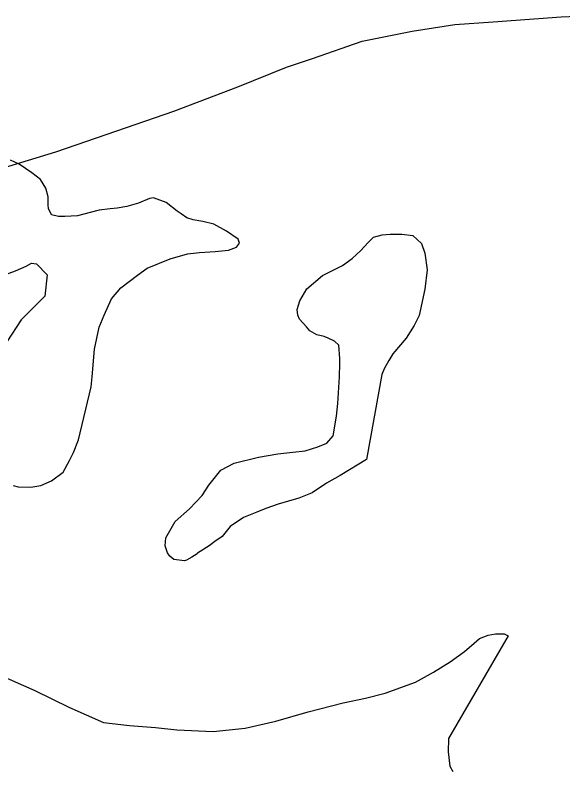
# Model space of a CAD drawing. Extents: x -83719 to 153526, y -11835 to 11446.
# Drawn here: x -938.26 to -906.6, y 542.62 to 586.33 of the extents above; entities that cross this region are included whole.
import ezdxf

# ---------------------------------------------------------------- set-up
doc = ezdxf.new("R2010")
doc.units = 0
doc.layers.add('Level 2', color=7, linetype='Continuous')
doc.layers.add('Level 9', color=7, linetype='Continuous')

msp = doc.modelspace()

# ---------------------------------------------------------------- linework, layer by layer
at = {"layer": 'Level 2'}
for points in [[(-918.212, 584.835), (-915.317, 585.408), (-912.855, 585.781), (-910.625, 585.952), (-906.698, 586.228), (-904.368, 586.333)], [(-918.212, 584.835), (-915.317, 585.408), (-912.855, 585.781), (-910.625, 585.952), (-906.698, 586.228), (-904.368, 586.333)], [(-918.212, 584.835), (-915.317, 585.408), (-912.855, 585.781), (-910.625, 585.952), (-906.698, 586.228), (-904.368, 586.333)], [(-980.631, 560.771), (-974.28, 563.521), (-969.658, 565.4), (-965.336, 567.412), (-959.749, 569.627), (-956.025, 571.136), (-952.3, 572.513), (-949.008, 573.788), (-943.687, 575.835), (-940.927, 576.909), (-935.905, 578.422), (-932.379, 579.631), (-929.087, 580.773), (-925.395, 582.183), (-922.569, 583.323), (-921.072, 583.827), (-918.212, 584.835)], [(-980.631, 560.771), (-974.28, 563.521), (-969.658, 565.4), (-965.336, 567.412), (-959.749, 569.627), (-956.025, 571.136), (-952.3, 572.513), (-949.008, 573.788), (-943.687, 575.835), (-940.927, 576.909), (-935.905, 578.422), (-932.379, 579.631), (-929.087, 580.773), (-925.395, 582.183), (-922.569, 583.323), (-921.072, 583.827), (-918.212, 584.835)], [(-980.631, 560.771), (-974.28, 563.521), (-969.658, 565.4), (-965.336, 567.412), (-959.749, 569.627), (-956.025, 571.136), (-952.3, 572.513), (-949.008, 573.788), (-943.687, 575.835), (-940.927, 576.909), (-935.905, 578.422), (-932.379, 579.631), (-929.087, 580.773), (-925.395, 582.183), (-922.569, 583.323), (-921.072, 583.827), (-918.212, 584.835)]]:
    msp.add_lwpolyline(points, dxfattribs=at)
at = {"layer": 'Level 9'}
for points in [[(-938.382, 559.126), (-938.082, 559.06), (-937.349, 559.028), (-936.784, 559.129), (-936.152, 559.397), (-935.487, 559.9), (-935.123, 560.568), (-934.891, 561.036), (-934.594, 561.77), (-933.87, 564.843), (-933.805, 565.41), (-933.676, 567.012), (-933.413, 568.281), (-933.116, 568.983), (-932.685, 569.918), (-932.154, 570.553), (-931.191, 571.29), (-930.626, 571.691), (-929.296, 572.228), (-928.298, 572.531), (-927.599, 572.599), (-926.701, 572.668), (-925.935, 572.736), (-925.47, 572.904), (-925.304, 573.138), (-925.371, 573.371), (-926.038, 573.837), (-926.772, 574.236), (-927.405, 574.402), (-927.971, 574.501), (-928.337, 574.6), (-928.671, 574.833), (-928.904, 574.999), (-929.538, 575.499), (-930.271, 575.764), (-930.504, 575.73), (-931.136, 575.462), (-931.801, 575.26), (-932.367, 575.159), (-932.766, 575.125), (-933.399, 575.056), (-933.931, 574.922), (-934.663, 574.72), (-935.395, 574.685), (-935.761, 574.684), (-936.161, 574.784), (-936.328, 575.15), (-936.362, 575.35), (-936.363, 575.818), (-936.498, 576.318), (-936.799, 576.818), (-937.299, 577.217), (-938.033, 577.717), (-938.533, 577.949)], [(-938.382, 559.126), (-938.082, 559.06), (-937.349, 559.028), (-936.784, 559.129), (-936.152, 559.397), (-935.487, 559.9), (-935.123, 560.568), (-934.891, 561.036), (-934.594, 561.77), (-933.87, 564.843), (-933.805, 565.41), (-933.676, 567.012), (-933.413, 568.281), (-933.116, 568.983), (-932.685, 569.918), (-932.154, 570.553), (-931.191, 571.29), (-930.626, 571.691), (-929.296, 572.228), (-928.298, 572.531), (-927.599, 572.599), (-926.701, 572.668), (-925.935, 572.736), (-925.47, 572.904), (-925.304, 573.138), (-925.371, 573.371), (-926.038, 573.837), (-926.772, 574.236), (-927.405, 574.402), (-927.971, 574.501), (-928.337, 574.6), (-928.671, 574.833), (-928.904, 574.999), (-929.538, 575.499), (-930.271, 575.764), (-930.504, 575.73), (-931.136, 575.462), (-931.801, 575.26), (-932.367, 575.159), (-932.766, 575.125), (-933.399, 575.056), (-933.931, 574.922), (-934.663, 574.72), (-935.395, 574.685), (-935.761, 574.684), (-936.161, 574.784), (-936.328, 575.15), (-936.362, 575.35), (-936.363, 575.818), (-936.498, 576.318), (-936.799, 576.818), (-937.299, 577.217), (-938.033, 577.717), (-938.533, 577.949)], [(-938.382, 559.126), (-938.082, 559.06), (-937.349, 559.028), (-936.784, 559.129), (-936.152, 559.397), (-935.487, 559.9), (-935.123, 560.568), (-934.891, 561.036), (-934.594, 561.77), (-933.87, 564.843), (-933.805, 565.41), (-933.676, 567.012), (-933.413, 568.281), (-933.116, 568.983), (-932.685, 569.918), (-932.154, 570.553), (-931.191, 571.29), (-930.626, 571.691), (-929.296, 572.228), (-928.298, 572.531), (-927.599, 572.599), (-926.701, 572.668), (-925.935, 572.736), (-925.47, 572.904), (-925.304, 573.138), (-925.371, 573.371), (-926.038, 573.837), (-926.772, 574.236), (-927.405, 574.402), (-927.971, 574.501), (-928.337, 574.6), (-928.671, 574.833), (-928.904, 574.999), (-929.538, 575.499), (-930.271, 575.764), (-930.504, 575.73), (-931.136, 575.462), (-931.801, 575.26), (-932.367, 575.159), (-932.766, 575.125), (-933.399, 575.056), (-933.931, 574.922), (-934.663, 574.72), (-935.395, 574.685), (-935.761, 574.684), (-936.161, 574.784), (-936.328, 575.15), (-936.362, 575.35), (-936.363, 575.818), (-936.498, 576.318), (-936.799, 576.818), (-937.299, 577.217), (-938.033, 577.717), (-938.533, 577.949)], [(-917.946, 560.638), (-919.475, 559.7), (-920.272, 559.265), (-921.103, 558.695), (-921.868, 558.393), (-923.065, 558.057), (-923.764, 557.789), (-924.296, 557.587), (-925.061, 557.285), (-925.825, 556.75), (-926.289, 556.181), (-926.721, 555.88), (-927.053, 555.645), (-927.718, 555.21), (-927.751, 555.177), (-928.05, 554.976), (-928.349, 554.808), (-928.483, 554.775), (-929.082, 554.84), (-929.316, 555.04), (-929.449, 555.24), (-929.583, 555.64), (-929.551, 556.107), (-929.021, 557.043), (-928.191, 557.779), (-927.461, 558.548), (-927.063, 559.15), (-926.366, 560.019), (-925.602, 560.421), (-924.205, 560.758), (-923.073, 560.961), (-922.208, 561.063), (-921.509, 561.131), (-920.777, 561.366), (-920.245, 561.568), (-919.88, 562.002), (-919.684, 563.137), (-919.619, 563.872), (-919.524, 565.407), (-919.492, 566.175), (-919.493, 566.475), (-919.562, 567.243), (-919.796, 567.476), (-920.162, 567.642), (-920.395, 567.742), (-920.829, 567.841), (-921.229, 568.074), (-921.429, 568.307), (-921.83, 568.74), (-921.93, 568.973), (-921.964, 569.307), (-921.799, 569.808), (-921.402, 570.51), (-920.505, 571.279), (-919.342, 571.849), (-918.777, 572.251), (-918.279, 572.719), (-917.88, 573.154), (-917.548, 573.488), (-917.049, 573.623), (-916.583, 573.657), (-915.918, 573.659), (-915.285, 573.593), (-914.784, 573.127), (-914.583, 572.56), (-914.447, 571.593), (-914.577, 570.491), (-914.906, 568.955), (-915.204, 568.387), (-915.668, 567.652), (-916.431, 566.749), (-916.663, 566.348), (-916.928, 565.88), (-917.061, 565.546)], [(-917.946, 560.638), (-919.475, 559.7), (-920.272, 559.265), (-921.103, 558.695), (-921.868, 558.393), (-923.065, 558.057), (-923.764, 557.789), (-924.296, 557.587), (-925.061, 557.285), (-925.825, 556.75), (-926.289, 556.181), (-926.721, 555.88), (-927.053, 555.645), (-927.718, 555.21), (-927.751, 555.177), (-928.05, 554.976), (-928.349, 554.808), (-928.483, 554.775), (-929.082, 554.84), (-929.316, 555.04), (-929.449, 555.24), (-929.583, 555.64), (-929.551, 556.107), (-929.021, 557.043), (-928.191, 557.779), (-927.461, 558.548), (-927.063, 559.15), (-926.366, 560.019), (-925.602, 560.421), (-924.205, 560.758), (-923.073, 560.961), (-922.208, 561.063), (-921.509, 561.131), (-920.777, 561.366), (-920.245, 561.568), (-919.88, 562.002), (-919.684, 563.137), (-919.619, 563.872), (-919.524, 565.407), (-919.492, 566.175), (-919.493, 566.475), (-919.562, 567.243), (-919.796, 567.476), (-920.162, 567.642), (-920.395, 567.742), (-920.829, 567.841), (-921.229, 568.074), (-921.429, 568.307), (-921.83, 568.74), (-921.93, 568.973), (-921.964, 569.307), (-921.799, 569.808), (-921.402, 570.51), (-920.505, 571.279), (-919.342, 571.849), (-918.777, 572.251), (-918.279, 572.719), (-917.88, 573.154), (-917.548, 573.488), (-917.049, 573.623), (-916.583, 573.657), (-915.918, 573.659), (-915.285, 573.593), (-914.784, 573.127), (-914.583, 572.56), (-914.447, 571.593), (-914.577, 570.491), (-914.906, 568.955), (-915.204, 568.387), (-915.668, 567.652), (-916.431, 566.749), (-916.663, 566.348), (-916.928, 565.88), (-917.061, 565.546)], [(-917.946, 560.638), (-919.475, 559.7), (-920.272, 559.265), (-921.103, 558.695), (-921.868, 558.393), (-923.065, 558.057), (-923.764, 557.789), (-924.296, 557.587), (-925.061, 557.285), (-925.825, 556.75), (-926.289, 556.181), (-926.721, 555.88), (-927.053, 555.645), (-927.718, 555.21), (-927.751, 555.177), (-928.05, 554.976), (-928.349, 554.808), (-928.483, 554.775), (-929.082, 554.84), (-929.316, 555.04), (-929.449, 555.24), (-929.583, 555.64), (-929.551, 556.107), (-929.021, 557.043), (-928.191, 557.779), (-927.461, 558.548), (-927.063, 559.15), (-926.366, 560.019), (-925.602, 560.421), (-924.205, 560.758), (-923.073, 560.961), (-922.208, 561.063), (-921.509, 561.131), (-920.777, 561.366), (-920.245, 561.568), (-919.88, 562.002), (-919.684, 563.137), (-919.619, 563.872), (-919.524, 565.407), (-919.492, 566.175), (-919.493, 566.475), (-919.562, 567.243), (-919.796, 567.476), (-920.162, 567.642), (-920.395, 567.742), (-920.829, 567.841), (-921.229, 568.074), (-921.429, 568.307), (-921.83, 568.74), (-921.93, 568.973), (-921.964, 569.307), (-921.799, 569.808), (-921.402, 570.51), (-920.505, 571.279), (-919.342, 571.849), (-918.777, 572.251), (-918.279, 572.719), (-917.88, 573.154), (-917.548, 573.488), (-917.049, 573.623), (-916.583, 573.657), (-915.918, 573.659), (-915.285, 573.593), (-914.784, 573.127), (-914.583, 572.56), (-914.447, 571.593), (-914.577, 570.491), (-914.906, 568.955), (-915.204, 568.387), (-915.668, 567.652), (-916.431, 566.749), (-916.663, 566.348), (-916.928, 565.88), (-917.061, 565.546)], [(-938.981, 571.273), (-938.249, 571.542), (-937.617, 571.81), (-937.318, 571.978), (-937.019, 571.945), (-936.418, 571.312), (-936.547, 570.077), (-937.909, 568.705), (-938.737, 567.435)], [(-938.981, 571.273), (-938.249, 571.542), (-937.617, 571.81), (-937.318, 571.978), (-937.019, 571.945), (-936.418, 571.312), (-936.547, 570.077), (-937.909, 568.705), (-938.737, 567.435)], [(-938.981, 571.273), (-938.249, 571.542), (-937.617, 571.81), (-937.318, 571.978), (-937.019, 571.945), (-936.418, 571.312), (-936.547, 570.077), (-937.909, 568.705), (-938.737, 567.435)], [(-917.061, 565.546), (-917.946, 560.638)], [(-917.061, 565.546), (-917.946, 560.638)], [(-917.061, 565.546), (-917.946, 560.638)], [(-939.284, 548.21), (-937.117, 547.28), (-935.151, 546.316), (-933.151, 545.42), (-931.652, 545.256), (-930.154, 545.126), (-928.922, 544.995), (-926.824, 544.899), (-924.961, 545.103), (-923.197, 545.508), (-921.335, 546.046), (-919.305, 546.551), (-918.008, 546.82), (-916.877, 547.123), (-915.114, 547.761), (-914.084, 548.331), (-913.12, 548.933), (-912.289, 549.536), (-911.725, 550.004), (-911.426, 550.272), (-910.927, 550.473), (-910.495, 550.541), (-909.995, 550.542), (-909.762, 550.443), (-913.208, 544.494), (-913.239, 543.727), (-913.137, 542.892), (-912.969, 542.592)], [(-939.284, 548.21), (-937.117, 547.28), (-935.151, 546.316), (-933.151, 545.42), (-931.652, 545.256), (-930.154, 545.126), (-928.922, 544.995), (-926.824, 544.899), (-924.961, 545.103), (-923.197, 545.508), (-921.335, 546.046), (-919.305, 546.551), (-918.008, 546.82), (-916.877, 547.123), (-915.114, 547.761), (-914.084, 548.331), (-913.12, 548.933), (-912.289, 549.536), (-911.725, 550.004), (-911.426, 550.272), (-910.927, 550.473), (-910.495, 550.541), (-909.995, 550.542), (-909.762, 550.443), (-913.208, 544.494), (-913.239, 543.727), (-913.137, 542.892), (-912.969, 542.592)], [(-939.284, 548.21), (-937.117, 547.28), (-935.151, 546.316), (-933.151, 545.42), (-931.652, 545.256), (-930.154, 545.126), (-928.922, 544.995), (-926.824, 544.899), (-924.961, 545.103), (-923.197, 545.508), (-921.335, 546.046), (-919.305, 546.551), (-918.008, 546.82), (-916.877, 547.123), (-915.114, 547.761), (-914.084, 548.331), (-913.12, 548.933), (-912.289, 549.536), (-911.725, 550.004), (-911.426, 550.272), (-910.927, 550.473), (-910.495, 550.541), (-909.995, 550.542), (-909.762, 550.443), (-913.208, 544.494), (-913.239, 543.727), (-913.137, 542.892), (-912.969, 542.592)]]:
    msp.add_lwpolyline(points, dxfattribs=at)

doc.saveas('drawing.dxf')
